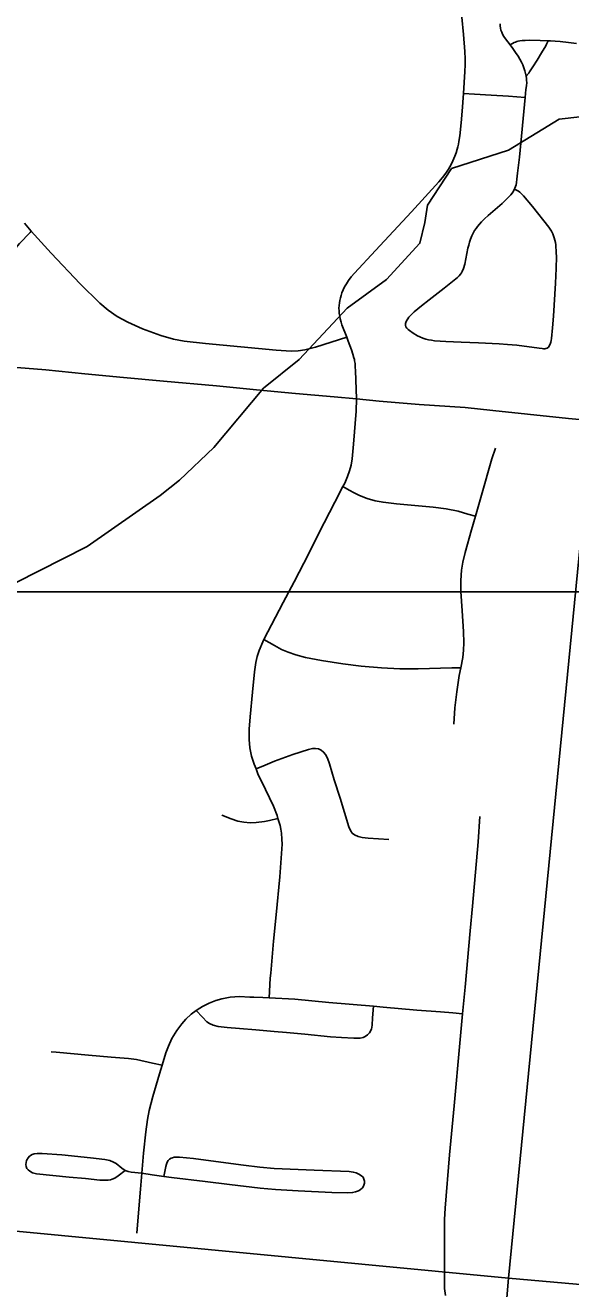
# Model space of a CAD drawing. Extents: x -1.4 to 35.4, y 0 to 22.
# Drawn here: x 27.089 to 27.419, y 13.645 to 14.409 of the extents above; entities that cross this region are included whole.
import ezdxf

# ---------------------------------------------------------------- set-up
doc = ezdxf.new("R2010")
doc.units = 0
for name, color, linetype in [('GM_X_City_Street', 7, 'Continuous'), ('GM_X_County_Road', 7, 'Continuous'), ('GM_X_County_Text', 7, 'Continuous'), ('GM_X_Minor_River', 7, 'Continuous'), ('GM_X_Section', 7, 'Continuous')]:
    doc.layers.add(name, color=color, linetype=linetype)

msp = doc.modelspace()

# ---------------------------------------------------------------- linework, layer by layer
at = {"layer": 'GM_X_City_Street'}
for points in [[(27.15631, 13.67883), (27.15715, 13.68876), (27.15856, 13.70542), (27.15931, 13.71504), (27.16025, 13.72711), (27.16163, 13.74012), (27.16277, 13.74752), (27.16383, 13.75305), (27.16596, 13.76152), (27.16997, 13.77526), (27.17156, 13.78042), (27.17384, 13.78777), (27.1754, 13.79188), (27.1775, 13.79646), (27.1804, 13.80135), (27.18345, 13.80541), (27.18599, 13.80824), (27.18923, 13.81126), (27.19212, 13.81346), (27.19276, 13.81395), (27.19599, 13.81597), (27.19997, 13.81794), (27.20412, 13.8195), (27.20778, 13.82052), (27.21277, 13.82143), (27.21843, 13.82182), (27.22472, 13.8216), (27.22713, 13.82153), (27.23241, 13.82137), (27.23625, 13.82121), (27.237, 13.833), (27.2373, 13.83594), (27.23902, 13.85533), (27.24063, 13.87138), (27.24283, 13.8942), (27.2441, 13.91396), (27.24408, 13.917), (27.2438, 13.92062), (27.24343, 13.92316), (27.24289, 13.92539), (27.24165, 13.92951), (27.24113, 13.93124), (27.23886, 13.93695), (27.23413, 13.94704), (27.22954, 13.9566), (27.22838, 13.95946), (27.22719, 13.96242), (27.22571, 13.96724), (27.22471, 13.97219), (27.22421, 13.97722), (27.22419, 13.98352), (27.22474, 13.99101), (27.22627, 14.00583), (27.22749, 14.0182), (27.22816, 14.02381), (27.229, 14.02753), (27.23018, 14.03115), (27.23249, 14.03632), (27.23318, 14.03765), (27.24479, 14.06002), (27.25144, 14.07263), (27.26023, 14.08975), (27.2664, 14.10194), (27.27605, 14.12074), (27.28095, 14.13019), (27.28204, 14.13229), (27.28379, 14.13618), (27.28499, 14.13961), (27.28583, 14.14314), (27.28645, 14.14696), (27.28741, 14.15587), (27.28901, 14.17574), (27.28916, 14.18319), (27.28855, 14.20029), (27.28842, 14.20241), (27.28826, 14.20457), (27.28817, 14.20539), (27.28801, 14.20621), (27.28785, 14.20699), (27.2876, 14.20793), (27.28694, 14.2102), (27.28607, 14.21284), (27.28517, 14.21541), (27.28417, 14.21802), (27.28324, 14.22044), (27.28036, 14.22792), (27.2798, 14.22963), (27.27928, 14.23158), (27.27897, 14.23313), (27.27874, 14.23475), (27.27859, 14.23634), (27.27855, 14.23796), (27.27864, 14.23958), (27.27879, 14.24118), (27.27907, 14.24272), (27.2794, 14.24433), (27.27979, 14.24579), (27.28037, 14.2474), (27.28106, 14.24912), (27.28194, 14.2509), (27.28304, 14.25278), (27.28432, 14.25469), (27.28599, 14.25693), (27.2879, 14.2591), (27.3006, 14.27282), (27.32239, 14.29632), (27.3389, 14.3144), (27.34107, 14.31701), (27.34314, 14.31967), (27.34473, 14.32207), (27.34637, 14.32486), (27.34748, 14.32713), (27.34862, 14.32985), (27.34933, 14.33185), (27.35003, 14.33416), (27.35045, 14.33565), (27.35081, 14.33728), (27.35106, 14.33876), (27.35159, 14.34227), (27.35241, 14.35006), (27.35304, 14.35707), (27.35395, 14.36773), (27.35476, 14.38121), (27.3549, 14.38514), (27.35481, 14.38877), (27.35457, 14.39311), (27.35383, 14.40355), (27.3529, 14.414)], [(27.38212, 14.39715), (27.37924, 14.40091), (27.37828, 14.40234), (27.37754, 14.40366), (27.37701, 14.40485), (27.37653, 14.40611), (27.37622, 14.40736), (27.37602, 14.4087), (27.37594, 14.40998)], [(27.38212, 14.39715), (27.38359, 14.39807), (27.3845, 14.39856), (27.38524, 14.39893), (27.3861, 14.39926), (27.38692, 14.39951), (27.38799, 14.39971), (27.38943, 14.39983), (27.39111, 14.39992), (27.39359, 14.4), (27.40024, 14.39987), (27.40498, 14.39967)], [(27.39173, 14.37834), (27.39236, 14.379), (27.39286, 14.37957), (27.39331, 14.3802), (27.39388, 14.38098), (27.39586, 14.38389), (27.39844, 14.38792), (27.40112, 14.39236), (27.40367, 14.39669), (27.40416, 14.39766), (27.40465, 14.39877), (27.40498, 14.39967)], [(27.40498, 14.39967), (27.40642, 14.39961), (27.40926, 14.39945), (27.41226, 14.3992), (27.4174, 14.39862), (27.42211, 14.39812)], [(27.39173, 14.37834), (27.39141, 14.37985), (27.39094, 14.3815), (27.39038, 14.38331), (27.38966, 14.38507), (27.38896, 14.38666), (27.38802, 14.38853), (27.38693, 14.3904), (27.38539, 14.39264), (27.3838, 14.39495), (27.38212, 14.39715)], [(27.39111, 14.36548), (27.39164, 14.37032), (27.39189, 14.37242), (27.39207, 14.37455), (27.39205, 14.37575), (27.39195, 14.37692), (27.39173, 14.37834)], [(27.35395, 14.36773), (27.36053, 14.36738), (27.37053, 14.36685), (27.38108, 14.36614), (27.39111, 14.36548)], [(27.38472, 14.30995), (27.385, 14.31066), (27.38533, 14.31165), (27.38562, 14.31267), (27.38587, 14.31406), (27.38612, 14.31596), (27.38651, 14.31959), (27.3877, 14.32933), (27.39111, 14.36548)], [(27.31873, 14.22753), (27.31877, 14.22868), (27.3189, 14.2293), (27.31939, 14.23045), (27.32013, 14.23156), (27.32087, 14.23255), (27.32173, 14.23353), (27.32247, 14.23431), (27.32317, 14.23501), (27.32401, 14.23581), (27.32843, 14.23937), (27.33309, 14.24307), (27.34222, 14.25003), (27.3502, 14.25665), (27.35118, 14.25756), (27.35203, 14.25857), (27.35257, 14.25936), (27.35313, 14.26025), (27.35396, 14.26207), (27.35469, 14.26456), (27.35656, 14.27436), (27.35702, 14.27622), (27.35748, 14.27785), (27.35812, 14.27983), (27.35891, 14.28172), (27.35973, 14.2834), (27.36059, 14.28497), (27.36145, 14.28624), (27.36241, 14.28747), (27.36347, 14.28879), (27.36478, 14.2902), (27.36651, 14.29195), (27.36878, 14.29402), (27.37727, 14.30132), (27.38016, 14.3042), (27.38147, 14.30552), (27.38246, 14.30663), (27.38332, 14.30766), (27.38402, 14.30873), (27.38439, 14.30929), (27.38472, 14.30995)], [(27.31873, 14.22753), (27.31898, 14.22671), (27.31959, 14.22593), (27.3204, 14.22518), (27.3212, 14.22457), (27.32349, 14.2229), (27.32604, 14.22136), (27.32755, 14.22062), (27.32934, 14.21995), (27.33101, 14.21939), (27.33277, 14.21893), (27.33454, 14.2186), (27.33638, 14.21834), (27.33968, 14.21802), (27.3431, 14.21786), (27.3525, 14.21745), (27.363, 14.21703), (27.37545, 14.21645), (27.38057, 14.21614), (27.38333, 14.21593), (27.38604, 14.21566), (27.39957, 14.21382), (27.40145, 14.21359), (27.40228, 14.21351), (27.403, 14.2135), (27.40364, 14.21356), (27.40451, 14.21387), (27.40534, 14.21452), (27.40593, 14.21545), (27.40646, 14.21684), (27.40664, 14.21751), (27.40685, 14.21859), (27.40702, 14.21973), (27.40765, 14.22611), (27.40824, 14.23329), (27.40952, 14.25313), (27.40987, 14.26199), (27.41005, 14.26921), (27.41, 14.27144), (27.40991, 14.27308), (27.40978, 14.27477), (27.40962, 14.27633), (27.40942, 14.27781), (27.40913, 14.2792), (27.40876, 14.28057), (27.40839, 14.28167), (27.40789, 14.28291), (27.40713, 14.2845), (27.40637, 14.28574), (27.40553, 14.287), (27.3956, 14.29951), (27.39014, 14.306), (27.38895, 14.30723), (27.38784, 14.30819), (27.3871, 14.30876), (27.38636, 14.30925), (27.38558, 14.30966), (27.38472, 14.30995)], [(27.06895, 14.26357), (27.07123, 14.26396), (27.07337, 14.26456), (27.07423, 14.26496), (27.07505, 14.26552), (27.07613, 14.26655), (27.08085, 14.27197), (27.08536, 14.27709), (27.09171, 14.2838), (27.09241, 14.28454)], [(27.28324, 14.22044), (27.27379, 14.21743), (27.26438, 14.21444), (27.25791, 14.21288), (27.25378, 14.21232), (27.24961, 14.21213), (27.24046, 14.21258), (27.19778, 14.21663), (27.18492, 14.21809), (27.17837, 14.21932), (27.17077, 14.22152), (27.1598, 14.22562), (27.15082, 14.22953), (27.14443, 14.23302), (27.13893, 14.23675), (27.13383, 14.24101), (27.1221, 14.25283), (27.1045, 14.27128), (27.09241, 14.28454), (27.08842, 14.28935)], [(27.36103, 14.11236), (27.36468, 14.12499), (27.37108, 14.14699), (27.3733, 14.15337)], [(27.28095, 14.13019), (27.28475, 14.12804), (27.28767, 14.12638), (27.29098, 14.12482), (27.29565, 14.12297), (27.30035, 14.12165), (27.30526, 14.12069), (27.31329, 14.11967), (27.3355, 14.11774), (27.34342, 14.11666), (27.35062, 14.11522), (27.35653, 14.1136), (27.36103, 14.11236)], [(27.35219, 14.02064), (27.35337, 14.02695), (27.35385, 14.03132), (27.354, 14.03571), (27.35382, 14.04258), (27.35306, 14.055), (27.35234, 14.06673), (27.35231, 14.07349), (27.3527, 14.0796), (27.35342, 14.08444), (27.35482, 14.0904), (27.35871, 14.10411), (27.36103, 14.11236)], [(27.23318, 14.03765), (27.23963, 14.03409), (27.24388, 14.03174), (27.24777, 14.03002), (27.25239, 14.02845), (27.25832, 14.02692), (27.268, 14.02502), (27.28083, 14.02298), (27.29188, 14.02163), (27.30418, 14.02059), (27.31529, 14.0201), (27.32641, 14.02007), (27.34685, 14.02052), (27.35219, 14.02064)], [(27.34806, 13.98648), (27.34869, 13.99634), (27.3498, 14.00615), (27.35131, 14.01593), (27.35219, 14.02064)], [(27.22838, 13.95946), (27.23385, 13.96175), (27.23956, 13.96415), (27.25061, 13.96822), (27.26006, 13.97123), (27.26248, 13.97176), (27.26433, 13.97191), (27.26617, 13.97168), (27.26785, 13.97091), (27.26925, 13.96969), (27.27037, 13.96821), (27.27152, 13.96602), (27.27273, 13.9625), (27.27554, 13.95298), (27.27927, 13.94182), (27.28451, 13.92458), (27.28551, 13.92231), (27.28653, 13.92075), (27.28791, 13.91962), (27.29013, 13.9186), (27.29254, 13.91804), (27.29625, 13.91764), (27.30874, 13.91686)], [(27.20772, 13.93161), (27.21328, 13.92934), (27.21742, 13.928), (27.22107, 13.92723), (27.22478, 13.92689), (27.22851, 13.92701), (27.23344, 13.92766), (27.23647, 13.92834), (27.24165, 13.92951)], [(27.34302, 13.64108), (27.34246, 13.64545), (27.34227, 13.65358), (27.34227, 13.66913), (27.34245, 13.68716), (27.34274, 13.694), (27.34543, 13.72622), (27.34821, 13.75589), (27.35169, 13.79363), (27.35334, 13.81152), (27.35483, 13.82765), (27.35799, 13.86167), (27.35934, 13.87652), (27.36273, 13.9155), (27.36367, 13.9307)], [(27.23625, 13.82121), (27.25176, 13.82038), (27.27237, 13.81838), (27.29944, 13.81606), (27.30523, 13.81556), (27.32568, 13.81372), (27.33995, 13.81267), (27.34737, 13.81204), (27.35334, 13.81152)], [(27.19212, 13.81346), (27.19608, 13.80935), (27.19865, 13.80667), (27.20014, 13.80558), (27.20238, 13.80459), (27.20538, 13.80387), (27.21091, 13.80318), (27.21832, 13.80255), (27.22823, 13.80171), (27.23936, 13.80086), (27.2468, 13.80023), (27.2579, 13.79914), (27.27334, 13.7976), (27.28015, 13.79706), (27.2876, 13.79668), (27.29135, 13.7968), (27.29317, 13.79723), (27.29431, 13.79764), (27.29577, 13.7987), (27.29704, 13.79997), (27.29812, 13.80217), (27.29857, 13.80463), (27.2989, 13.80896), (27.29944, 13.81606)], [(27.10444, 13.78848), (27.10747, 13.78835), (27.12709, 13.78644), (27.14081, 13.7853), (27.15128, 13.78449), (27.15615, 13.7838), (27.16576, 13.78169), (27.17156, 13.78042)], [(27.14919, 13.7168), (27.14497, 13.71343), (27.14302, 13.71219), (27.14132, 13.71139), (27.1403, 13.71106), (27.13889, 13.71086), (27.13731, 13.71081), (27.1358, 13.71082), (27.13395, 13.71096), (27.1253, 13.71184), (27.11537, 13.71267), (27.09554, 13.71476), (27.09312, 13.71537), (27.09147, 13.71624), (27.09054, 13.71704), (27.08983, 13.71803), (27.08936, 13.71916), (27.08918, 13.72038), (27.08928, 13.72163), (27.08962, 13.72283), (27.09056, 13.72445), (27.09141, 13.72535), (27.09295, 13.72636), (27.0941, 13.72678), (27.09595, 13.72706), (27.09908, 13.72698), (27.11088, 13.72614), (27.12822, 13.72439), (27.13689, 13.72344), (27.13991, 13.7228), (27.14219, 13.72186), (27.14378, 13.7209), (27.14717, 13.71815), (27.14919, 13.7168)], [(27.17262, 13.71318), (27.17722, 13.71254), (27.19755, 13.70999), (27.21237, 13.70827), (27.23088, 13.7061), (27.24016, 13.70523), (27.2538, 13.7044), (27.27428, 13.70345), (27.28363, 13.7032), (27.28676, 13.7034), (27.28858, 13.70375), (27.29034, 13.70444), (27.29138, 13.70503), (27.29274, 13.70632), (27.2934, 13.70735), (27.29395, 13.70909), (27.29396, 13.71033), (27.29368, 13.71155), (27.29311, 13.71263), (27.29223, 13.71353), (27.29064, 13.7145), (27.28895, 13.71529), (27.28716, 13.71579), (27.28468, 13.71603), (27.26358, 13.71686), (27.23938, 13.71801), (27.23072, 13.71872), (27.22085, 13.71988), (27.20112, 13.72267), (27.19064, 13.72395), (27.182, 13.72484), (27.18026, 13.72488), (27.17886, 13.72476), (27.17779, 13.72448), (27.17695, 13.72416), (27.17611, 13.72356), (27.17531, 13.72272), (27.17471, 13.7218), (27.1742, 13.72053), (27.17376, 13.71913), (27.17262, 13.71318)], [(27.14919, 13.7168), (27.15095, 13.71609), (27.15279, 13.71579), (27.15931, 13.71504)], [(27.15931, 13.71504), (27.16552, 13.71417), (27.17262, 13.71318)]]:
    msp.add_lwpolyline(points, dxfattribs=at)
at = {"layer": 'GM_X_County_Road'}
for points in [[(27.05587, 14.2043), (27.10125, 14.20074), (27.12478, 14.19842), (27.14829, 14.19622), (27.17241, 14.19398), (27.20456, 14.19104), (27.22865, 14.18876), (27.25216, 14.18655), (27.27568, 14.18443), (27.28916, 14.18319)], [(27.28916, 14.18319), (27.3029, 14.18182), (27.32709, 14.17981), (27.35495, 14.17795), (27.37159, 14.17624), (27.39259, 14.17388), (27.41733, 14.17135), (27.45754, 14.16763), (27.47979, 14.16541), (27.50233, 14.16327)]]:
    msp.add_lwpolyline(points, dxfattribs=at)
for points in [[(26.32634, 13.05458), (27.33112, 13.05458), (27.3811, 13.65162), (26.39247, 13.74598)], [(27.33112, 13.05458), (28.37374, 13.05458), (28.42239, 13.55975), (27.3811, 13.65162)]]:
    msp.add_lwpolyline(points, close=True, dxfattribs=at)
at = {"layer": 'GM_X_County_Text'}
msp.add_lwpolyline([(24.48967, 15.27515), (24.48967, 14.06648), (28.48645, 14.06648)], dxfattribs=at)
at = {"layer": 'GM_X_Minor_River'}
msp.add_lwpolyline([(27.47067, 14.35901), (27.41173, 14.35224), (27.38101, 14.33351), (27.34665, 14.32244), (27.33217, 14.30034), (27.33044, 14.28975), (27.32754, 14.27728), (27.30737, 14.2553), (27.2835, 14.23794), (27.25444, 14.20703), (27.23284, 14.18963), (27.20292, 14.1538), (27.18204, 14.13411), (27.17047, 14.12486), (27.12623, 14.09388), (27.08292, 14.07199)], dxfattribs=at)
at = {"layer": 'GM_X_Section'}
for points in [[(27.48098, 14.67461), (27.3811, 13.65162), (26.39247, 13.74598), (26.47381, 14.7481)], [(28.5233, 14.5759), (28.42239, 13.55975), (27.3811, 13.65162), (27.48098, 14.67461)]]:
    msp.add_lwpolyline(points, close=True, dxfattribs=at)

doc.saveas('drawing.dxf')
